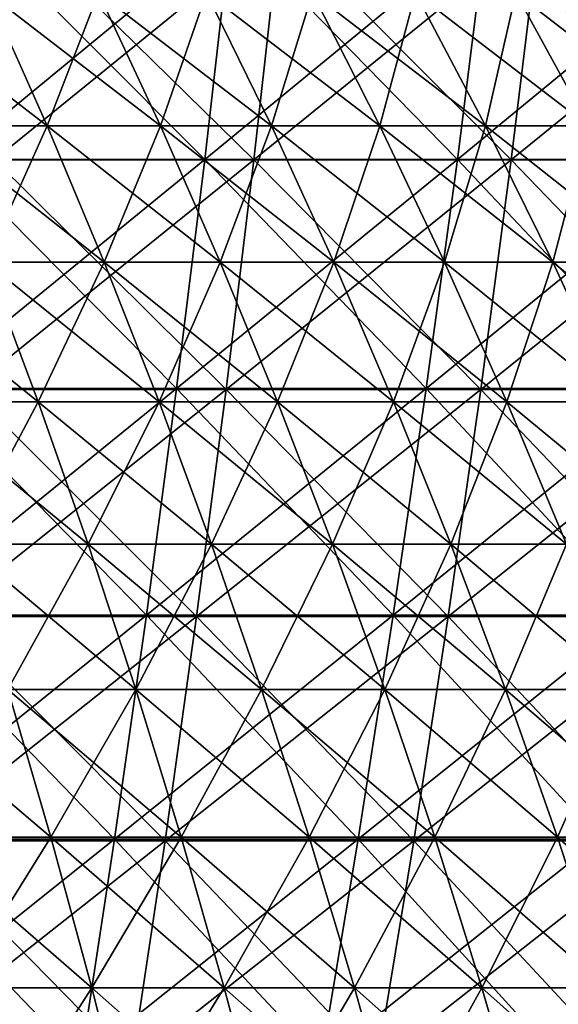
# Model space of a CAD drawing. Header units: millimetres. Extents: x -125 to 125, y -45 to 4025.
# Tile 658 of 755: x 32.27 to 39.4, y 3968.96 to 3982.01. Entities that reach past the tile are written whole.
import ezdxf

# ---------------------------------------------------------------- set-up
doc = ezdxf.new("R2010")
doc.units = ezdxf.units.MM
doc.header["$LTSCALE"] = 6.999206
for name, color, linetype in [('21', 7, 'CONTINUOUS'), ('22', 7, 'CONTINUOUS'), ('23', 7, 'CONTINUOUS'), ('24', 7, 'CONTINUOUS'), ('26', 7, 'CONTINUOUS'), ('27', 7, 'CONTINUOUS')]:
    doc.layers.add(name, color=color, linetype=linetype)

msp = doc.modelspace()

# ---------------------------------------------------------------- linework, layer by layer
at = {"layer": '21', "color": 7, "linetype": 'CONTINUOUS'}
for points in [[(31.931, 3980.155, 112.225), (35.371, 3980.155, 111.188), (32.241, 3983.228, 113.316), (31.931, 3980.155, 112.225)], [(32.241, 3983.228, 113.316), (35.371, 3980.155, 111.188), (35.716, 3983.228, 112.27), (32.241, 3983.228, 113.316)], [(35.371, 3980.155, 111.188), (38.779, 3980.155, 110.046), (35.716, 3983.228, 112.27), (35.371, 3980.155, 111.188)], [(35.716, 3983.228, 112.27), (38.779, 3980.155, 110.046), (39.156, 3983.228, 111.117), (35.716, 3983.228, 112.27)], [(38.779, 3980.155, 110.046), (42.149, 3980.155, 108.8), (39.156, 3983.228, 111.117), (38.779, 3980.155, 110.046)], [(39.156, 3983.228, 111.117), (42.149, 3980.155, 108.8), (42.559, 3983.228, 109.858), (39.156, 3983.228, 111.117)], [(31.598, 3977.112, 111.055), (35.003, 3977.112, 110.03), (31.931, 3980.155, 112.225), (31.598, 3977.112, 111.055)], [(31.931, 3980.155, 112.225), (35.003, 3977.112, 110.03), (35.371, 3980.155, 111.188), (31.931, 3980.155, 112.225)], [(35.003, 3977.112, 110.03), (38.375, 3977.112, 108.9), (35.371, 3980.155, 111.188), (35.003, 3977.112, 110.03)], [(35.371, 3980.155, 111.188), (38.375, 3977.112, 108.9), (38.779, 3980.155, 110.046), (35.371, 3980.155, 111.188)], [(38.375, 3977.112, 108.9), (41.71, 3977.112, 107.666), (38.779, 3980.155, 110.046), (38.375, 3977.112, 108.9)], [(38.779, 3980.155, 110.046), (41.71, 3977.112, 107.666), (42.149, 3980.155, 108.8), (38.779, 3980.155, 110.046)], [(31.244, 3974.102, 109.81), (34.61, 3974.102, 108.796), (31.598, 3977.112, 111.055), (31.244, 3974.102, 109.81)], [(31.598, 3977.112, 111.055), (34.61, 3974.102, 108.796), (35.003, 3977.112, 110.03), (31.598, 3977.112, 111.055)], [(34.61, 3974.102, 108.796), (37.944, 3974.102, 107.679), (35.003, 3977.112, 110.03), (34.61, 3974.102, 108.796)], [(35.003, 3977.112, 110.03), (37.944, 3974.102, 107.679), (38.375, 3977.112, 108.9), (35.003, 3977.112, 110.03)], [(37.944, 3974.102, 107.679), (41.242, 3974.102, 106.459), (38.375, 3977.112, 108.9), (37.944, 3974.102, 107.679)], [(38.375, 3977.112, 108.9), (41.242, 3974.102, 106.459), (41.71, 3977.112, 107.666), (38.375, 3977.112, 108.9)], [(30.868, 3971.128, 108.489), (34.194, 3971.128, 107.487), (31.244, 3974.102, 109.81), (30.868, 3971.128, 108.489)], [(31.244, 3974.102, 109.81), (34.194, 3971.128, 107.487), (34.61, 3974.102, 108.796), (31.244, 3974.102, 109.81)], [(34.194, 3971.128, 107.487), (37.488, 3971.128, 106.383), (34.61, 3974.102, 108.796), (34.194, 3971.128, 107.487)], [(34.61, 3974.102, 108.796), (37.488, 3971.128, 106.383), (37.944, 3974.102, 107.679), (34.61, 3974.102, 108.796)], [(37.488, 3971.128, 106.383), (40.746, 3971.128, 105.178), (37.944, 3974.102, 107.679), (37.488, 3971.128, 106.383)], [(37.944, 3974.102, 107.679), (40.746, 3971.128, 105.178), (41.242, 3974.102, 106.459), (37.944, 3974.102, 107.679)], [(30.471, 3968.19, 107.094), (33.754, 3968.19, 106.105), (30.868, 3971.128, 108.489), (30.471, 3968.19, 107.094)], [(30.868, 3971.128, 108.489), (33.754, 3968.19, 106.105), (34.194, 3971.128, 107.487), (30.868, 3971.128, 108.489)], [(33.754, 3968.19, 106.105), (37.006, 3968.19, 105.015), (34.194, 3971.128, 107.487), (33.754, 3968.19, 106.105)], [(34.194, 3971.128, 107.487), (37.006, 3968.19, 105.015), (37.488, 3971.128, 106.383), (34.194, 3971.128, 107.487)], [(37.006, 3968.19, 105.015), (40.222, 3968.19, 103.826), (37.488, 3971.128, 106.383), (37.006, 3968.19, 105.015)], [(37.488, 3971.128, 106.383), (40.222, 3968.19, 103.826), (40.746, 3971.128, 105.178), (37.488, 3971.128, 106.383)]]:
    msp.add_3dface(points, dxfattribs=at)
at = {"layer": '22', "color": 7, "linetype": 'CONTINUOUS'}
for points in [[(35.371, 3980.155, -111.188), (31.931, 3980.155, -112.225), (35.716, 3983.228, -112.27), (35.371, 3980.155, -111.188)], [(35.716, 3983.228, -112.27), (31.931, 3980.155, -112.225), (32.241, 3983.228, -113.316), (35.716, 3983.228, -112.27)], [(38.779, 3980.155, -110.046), (35.371, 3980.155, -111.188), (39.156, 3983.228, -111.117), (38.779, 3980.155, -110.046)], [(39.156, 3983.228, -111.117), (35.371, 3980.155, -111.188), (35.716, 3983.228, -112.27), (39.156, 3983.228, -111.117)], [(42.149, 3980.155, -108.8), (38.779, 3980.155, -110.046), (42.559, 3983.228, -109.858), (42.149, 3980.155, -108.8)], [(42.559, 3983.228, -109.858), (38.779, 3980.155, -110.046), (39.156, 3983.228, -111.117), (42.559, 3983.228, -109.858)], [(35.003, 3977.112, -110.03), (31.598, 3977.112, -111.055), (35.371, 3980.155, -111.188), (35.003, 3977.112, -110.03)], [(35.371, 3980.155, -111.188), (31.598, 3977.112, -111.055), (31.931, 3980.155, -112.225), (35.371, 3980.155, -111.188)], [(38.375, 3977.112, -108.9), (35.003, 3977.112, -110.03), (38.779, 3980.155, -110.046), (38.375, 3977.112, -108.9)], [(38.779, 3980.155, -110.046), (35.003, 3977.112, -110.03), (35.371, 3980.155, -111.188), (38.779, 3980.155, -110.046)], [(41.71, 3977.112, -107.666), (38.375, 3977.112, -108.9), (42.149, 3980.155, -108.8), (41.71, 3977.112, -107.666)], [(42.149, 3980.155, -108.8), (38.375, 3977.112, -108.9), (38.779, 3980.155, -110.046), (42.149, 3980.155, -108.8)], [(34.61, 3974.102, -108.796), (31.244, 3974.102, -109.81), (35.003, 3977.112, -110.03), (34.61, 3974.102, -108.796)], [(35.003, 3977.112, -110.03), (31.244, 3974.102, -109.81), (31.598, 3977.112, -111.055), (35.003, 3977.112, -110.03)], [(37.944, 3974.102, -107.679), (34.61, 3974.102, -108.796), (38.375, 3977.112, -108.9), (37.944, 3974.102, -107.679)], [(38.375, 3977.112, -108.9), (34.61, 3974.102, -108.796), (35.003, 3977.112, -110.03), (38.375, 3977.112, -108.9)], [(41.242, 3974.102, -106.459), (37.944, 3974.102, -107.679), (41.71, 3977.112, -107.666), (41.242, 3974.102, -106.459)], [(41.71, 3977.112, -107.666), (37.944, 3974.102, -107.679), (38.375, 3977.112, -108.9), (41.71, 3977.112, -107.666)], [(34.194, 3971.128, -107.487), (30.868, 3971.128, -108.489), (34.61, 3974.102, -108.796), (34.194, 3971.128, -107.487)], [(34.61, 3974.102, -108.796), (30.868, 3971.128, -108.489), (31.244, 3974.102, -109.81), (34.61, 3974.102, -108.796)], [(37.488, 3971.128, -106.383), (34.194, 3971.128, -107.487), (37.944, 3974.102, -107.679), (37.488, 3971.128, -106.383)], [(37.944, 3974.102, -107.679), (34.194, 3971.128, -107.487), (34.61, 3974.102, -108.796), (37.944, 3974.102, -107.679)], [(40.746, 3971.128, -105.178), (37.488, 3971.128, -106.383), (41.242, 3974.102, -106.459), (40.746, 3971.128, -105.178)], [(41.242, 3974.102, -106.459), (37.488, 3971.128, -106.383), (37.944, 3974.102, -107.679), (41.242, 3974.102, -106.459)], [(33.754, 3968.19, -106.105), (30.471, 3968.19, -107.094), (34.194, 3971.128, -107.487), (33.754, 3968.19, -106.105)], [(34.194, 3971.128, -107.487), (30.471, 3968.19, -107.094), (30.868, 3971.128, -108.489), (34.194, 3971.128, -107.487)], [(37.006, 3968.19, -105.015), (33.754, 3968.19, -106.105), (37.488, 3971.128, -106.383), (37.006, 3968.19, -105.015)], [(37.488, 3971.128, -106.383), (33.754, 3968.19, -106.105), (34.194, 3971.128, -107.487), (37.488, 3971.128, -106.383)], [(40.222, 3968.19, -103.826), (37.006, 3968.19, -105.015), (40.746, 3971.128, -105.178), (40.222, 3968.19, -103.826)], [(40.746, 3971.128, -105.178), (37.006, 3968.19, -105.015), (37.488, 3971.128, -106.383), (40.746, 3971.128, -105.178)]]:
    msp.add_3dface(points, dxfattribs=at)
at = {"layer": '23', "color": 7, "linetype": 'CONTINUOUS'}
for points in [[(31.344, 3980.158, -110.162), (34.721, 3980.158, -109.145), (31.66, 3983.227, -111.273), (31.344, 3980.158, -110.162)], [(31.66, 3983.227, -111.273), (34.721, 3980.158, -109.145), (35.071, 3983.227, -110.245), (31.66, 3983.227, -111.273)], [(34.721, 3980.158, -109.145), (38.066, 3980.158, -108.024), (35.071, 3983.227, -110.245), (34.721, 3980.158, -109.145)], [(35.071, 3983.227, -110.245), (38.066, 3980.158, -108.024), (38.45, 3983.227, -109.113), (35.071, 3983.227, -110.245)], [(38.066, 3980.158, -108.024), (41.375, 3980.158, -106.8), (38.45, 3983.227, -109.113), (38.066, 3980.158, -108.024)], [(38.45, 3983.227, -109.113), (41.375, 3980.158, -106.8), (41.792, 3983.227, -107.877), (38.45, 3983.227, -109.113)], [(31.006, 3977.121, -108.974), (34.347, 3977.121, -107.967), (31.344, 3980.158, -110.162), (31.006, 3977.121, -108.974)], [(31.344, 3980.158, -110.162), (34.347, 3977.121, -107.967), (34.721, 3980.158, -109.145), (31.344, 3980.158, -110.162)], [(34.347, 3977.121, -107.967), (37.655, 3977.121, -106.858), (34.721, 3980.158, -109.145), (34.347, 3977.121, -107.967)], [(34.721, 3980.158, -109.145), (37.655, 3977.121, -106.858), (38.066, 3980.158, -108.024), (34.721, 3980.158, -109.145)], [(37.655, 3977.121, -106.858), (40.928, 3977.121, -105.648), (38.066, 3980.158, -108.024), (37.655, 3977.121, -106.858)], [(38.066, 3980.158, -108.024), (40.928, 3977.121, -105.648), (41.375, 3980.158, -106.8), (38.066, 3980.158, -108.024)], [(30.645, 3974.118, -107.708), (33.948, 3974.118, -106.713), (31.006, 3977.121, -108.974), (30.645, 3974.118, -107.708)], [(31.006, 3977.121, -108.974), (33.948, 3974.118, -106.713), (34.347, 3977.121, -107.967), (31.006, 3977.121, -108.974)], [(33.948, 3974.118, -106.713), (37.218, 3974.118, -105.617), (34.347, 3977.121, -107.967), (33.948, 3974.118, -106.713)], [(34.347, 3977.121, -107.967), (37.218, 3974.118, -105.617), (37.655, 3977.121, -106.858), (34.347, 3977.121, -107.967)], [(37.218, 3974.118, -105.617), (40.453, 3974.118, -104.42), (37.655, 3977.121, -106.858), (37.218, 3974.118, -105.617)], [(37.655, 3977.121, -106.858), (40.453, 3974.118, -104.42), (40.928, 3977.121, -105.648), (37.655, 3977.121, -106.858)], [(30.263, 3971.152, -106.365), (33.525, 3971.152, -105.382), (30.645, 3974.118, -107.708), (30.263, 3971.152, -106.365)], [(30.645, 3974.118, -107.708), (33.525, 3971.152, -105.382), (33.948, 3974.118, -106.713), (30.645, 3974.118, -107.708)], [(33.525, 3971.152, -105.382), (36.754, 3971.152, -104.3), (33.948, 3974.118, -106.713), (33.525, 3971.152, -105.382)], [(33.948, 3974.118, -106.713), (36.754, 3971.152, -104.3), (37.218, 3974.118, -105.617), (33.948, 3974.118, -106.713)], [(36.754, 3971.152, -104.3), (39.948, 3971.152, -103.119), (37.218, 3974.118, -105.617), (36.754, 3971.152, -104.3)], [(37.218, 3974.118, -105.617), (39.948, 3971.152, -103.119), (40.453, 3974.118, -104.42), (37.218, 3974.118, -105.617)], [(29.86, 3968.223, -104.947), (33.078, 3968.223, -103.977), (30.263, 3971.152, -106.365), (29.86, 3968.223, -104.947)], [(30.263, 3971.152, -106.365), (33.078, 3968.223, -103.977), (33.525, 3971.152, -105.382), (30.263, 3971.152, -106.365)], [(33.078, 3968.223, -103.977), (36.264, 3968.223, -102.909), (33.525, 3971.152, -105.382), (33.078, 3968.223, -103.977)], [(33.525, 3971.152, -105.382), (36.264, 3968.223, -102.909), (36.754, 3971.152, -104.3), (33.525, 3971.152, -105.382)], [(36.264, 3968.223, -102.909), (39.416, 3968.223, -101.744), (36.754, 3971.152, -104.3), (36.264, 3968.223, -102.909)], [(36.754, 3971.152, -104.3), (39.416, 3968.223, -101.744), (39.948, 3971.152, -103.119), (36.754, 3971.152, -104.3)]]:
    msp.add_3dface(points, dxfattribs=at)
at = {"layer": '24', "color": 7, "linetype": 'CONTINUOUS'}
for points in [[(34.721, 3980.158, 109.145), (31.344, 3980.158, 110.162), (35.071, 3983.227, 110.245), (34.721, 3980.158, 109.145)], [(35.071, 3983.227, 110.245), (31.344, 3980.158, 110.162), (31.66, 3983.227, 111.273), (35.071, 3983.227, 110.245)], [(38.066, 3980.158, 108.024), (34.721, 3980.158, 109.145), (38.45, 3983.227, 109.113), (38.066, 3980.158, 108.024)], [(38.45, 3983.227, 109.113), (34.721, 3980.158, 109.145), (35.071, 3983.227, 110.245), (38.45, 3983.227, 109.113)], [(41.375, 3980.158, 106.8), (38.066, 3980.158, 108.024), (41.792, 3983.227, 107.877), (41.375, 3980.158, 106.8)], [(41.792, 3983.227, 107.877), (38.066, 3980.158, 108.024), (38.45, 3983.227, 109.113), (41.792, 3983.227, 107.877)], [(34.347, 3977.121, 107.967), (31.006, 3977.121, 108.974), (34.721, 3980.158, 109.145), (34.347, 3977.121, 107.967)], [(34.721, 3980.158, 109.145), (31.006, 3977.121, 108.974), (31.344, 3980.158, 110.162), (34.721, 3980.158, 109.145)], [(37.655, 3977.121, 106.858), (34.347, 3977.121, 107.967), (38.066, 3980.158, 108.024), (37.655, 3977.121, 106.858)], [(38.066, 3980.158, 108.024), (34.347, 3977.121, 107.967), (34.721, 3980.158, 109.145), (38.066, 3980.158, 108.024)], [(40.928, 3977.121, 105.648), (37.655, 3977.121, 106.858), (41.375, 3980.158, 106.8), (40.928, 3977.121, 105.648)], [(41.375, 3980.158, 106.8), (37.655, 3977.121, 106.858), (38.066, 3980.158, 108.024), (41.375, 3980.158, 106.8)], [(33.948, 3974.118, 106.713), (30.645, 3974.118, 107.708), (34.347, 3977.121, 107.967), (33.948, 3974.118, 106.713)], [(34.347, 3977.121, 107.967), (30.645, 3974.118, 107.708), (31.006, 3977.121, 108.974), (34.347, 3977.121, 107.967)], [(37.218, 3974.118, 105.617), (33.948, 3974.118, 106.713), (37.655, 3977.121, 106.858), (37.218, 3974.118, 105.617)], [(37.655, 3977.121, 106.858), (33.948, 3974.118, 106.713), (34.347, 3977.121, 107.967), (37.655, 3977.121, 106.858)], [(40.453, 3974.118, 104.42), (37.218, 3974.118, 105.617), (40.928, 3977.121, 105.648), (40.453, 3974.118, 104.42)], [(40.928, 3977.121, 105.648), (37.218, 3974.118, 105.617), (37.655, 3977.121, 106.858), (40.928, 3977.121, 105.648)], [(33.525, 3971.152, 105.382), (30.263, 3971.152, 106.365), (33.948, 3974.118, 106.713), (33.525, 3971.152, 105.382)], [(33.948, 3974.118, 106.713), (30.263, 3971.152, 106.365), (30.645, 3974.118, 107.708), (33.948, 3974.118, 106.713)], [(36.754, 3971.152, 104.3), (33.525, 3971.152, 105.382), (37.218, 3974.118, 105.617), (36.754, 3971.152, 104.3)], [(37.218, 3974.118, 105.617), (33.525, 3971.152, 105.382), (33.948, 3974.118, 106.713), (37.218, 3974.118, 105.617)], [(39.948, 3971.152, 103.119), (36.754, 3971.152, 104.3), (40.453, 3974.118, 104.42), (39.948, 3971.152, 103.119)], [(40.453, 3974.118, 104.42), (36.754, 3971.152, 104.3), (37.218, 3974.118, 105.617), (40.453, 3974.118, 104.42)], [(33.078, 3968.223, 103.977), (29.86, 3968.223, 104.947), (33.525, 3971.152, 105.382), (33.078, 3968.223, 103.977)], [(33.525, 3971.152, 105.382), (29.86, 3968.223, 104.947), (30.263, 3971.152, 106.365), (33.525, 3971.152, 105.382)], [(36.264, 3968.223, 102.909), (33.078, 3968.223, 103.977), (36.754, 3971.152, 104.3), (36.264, 3968.223, 102.909)], [(36.754, 3971.152, 104.3), (33.078, 3968.223, 103.977), (33.525, 3971.152, 105.382), (36.754, 3971.152, 104.3)], [(39.416, 3968.223, 101.744), (36.264, 3968.223, 102.909), (39.948, 3971.152, 103.119), (39.416, 3968.223, 101.744)], [(39.948, 3971.152, 103.119), (36.264, 3968.223, 102.909), (36.754, 3971.152, 104.3), (39.948, 3971.152, 103.119)]]:
    msp.add_3dface(points, dxfattribs=at)
at = {"layer": '26', "color": 7, "linetype": 'CONTINUOUS'}
for points in [[(31.101, 3980.602, 50.23), (32.633, 3980.602, 49.249), (30.352, 3982.367, 49.02), (31.101, 3980.602, 50.23)], [(30.352, 3982.367, 49.02), (32.633, 3980.602, 49.249), (31.847, 3982.367, 48.062), (30.352, 3982.367, 49.02)], [(32.633, 3980.602, 49.249), (34.134, 3980.602, 48.22), (31.847, 3982.367, 48.062), (32.633, 3980.602, 49.249)], [(31.847, 3982.367, 48.062), (34.134, 3980.602, 48.22), (33.312, 3982.367, 47.058), (31.847, 3982.367, 48.062)], [(34.134, 3980.602, 48.22), (35.603, 3980.602, 47.146), (33.312, 3982.367, 47.058), (34.134, 3980.602, 48.22)], [(33.312, 3982.367, 47.058), (35.603, 3980.602, 47.146), (34.745, 3982.367, 46.01), (33.312, 3982.367, 47.058)], [(35.603, 3980.602, 47.146), (37.038, 3980.602, 46.028), (34.745, 3982.367, 46.01), (35.603, 3980.602, 47.146)], [(34.745, 3982.367, 46.01), (37.038, 3980.602, 46.028), (36.146, 3982.367, 44.918), (34.745, 3982.367, 46.01)], [(37.038, 3980.602, 46.028), (38.438, 3980.602, 44.865), (36.146, 3982.367, 44.918), (37.038, 3980.602, 46.028)], [(36.146, 3982.367, 44.918), (38.438, 3980.602, 44.865), (37.512, 3982.367, 43.784), (36.146, 3982.367, 44.918)], [(38.438, 3980.602, 44.865), (39.801, 3980.602, 43.66), (37.512, 3982.367, 43.784), (38.438, 3980.602, 44.865)], [(37.512, 3982.367, 43.784), (39.801, 3980.602, 43.66), (38.842, 3982.367, 42.608), (37.512, 3982.367, 43.784)], [(39.801, 3980.602, 43.66), (41.127, 3980.602, 42.414), (38.842, 3982.367, 42.608), (39.801, 3980.602, 43.66)], [(38.842, 3982.367, 42.608), (41.127, 3980.602, 42.414), (40.136, 3982.367, 41.392), (38.842, 3982.367, 42.608)], [(31.822, 3978.795, 51.395), (33.39, 3978.795, 50.391), (31.101, 3980.602, 50.23), (31.822, 3978.795, 51.395)], [(31.101, 3980.602, 50.23), (33.39, 3978.795, 50.391), (32.633, 3980.602, 49.249), (31.101, 3980.602, 50.23)], [(33.39, 3978.795, 50.391), (34.926, 3978.795, 49.338), (32.633, 3980.602, 49.249), (33.39, 3978.795, 50.391)], [(32.633, 3980.602, 49.249), (34.926, 3978.795, 49.338), (34.134, 3980.602, 48.22), (32.633, 3980.602, 49.249)], [(34.926, 3978.795, 49.338), (36.429, 3978.795, 48.239), (34.134, 3980.602, 48.22), (34.926, 3978.795, 49.338)], [(34.134, 3980.602, 48.22), (36.429, 3978.795, 48.239), (35.603, 3980.602, 47.146), (34.134, 3980.602, 48.22)], [(36.429, 3978.795, 48.239), (37.897, 3978.795, 47.095), (35.603, 3980.602, 47.146), (36.429, 3978.795, 48.239)], [(35.603, 3980.602, 47.146), (37.897, 3978.795, 47.095), (37.038, 3980.602, 46.028), (35.603, 3980.602, 47.146)], [(37.897, 3978.795, 47.095), (39.329, 3978.795, 45.905), (37.038, 3980.602, 46.028), (37.897, 3978.795, 47.095)], [(37.038, 3980.602, 46.028), (39.329, 3978.795, 45.905), (38.438, 3980.602, 44.865), (37.038, 3980.602, 46.028)], [(39.329, 3978.795, 45.905), (40.724, 3978.795, 44.672), (38.438, 3980.602, 44.865), (39.329, 3978.795, 45.905)], [(38.438, 3980.602, 44.865), (40.724, 3978.795, 44.672), (39.801, 3980.602, 43.66), (38.438, 3980.602, 44.865)], [(30.882, 3976.947, 53.489), (32.514, 3976.947, 52.513), (30.225, 3978.795, 52.35), (30.882, 3976.947, 53.489)], [(30.225, 3978.795, 52.35), (32.514, 3976.947, 52.513), (31.822, 3978.795, 51.395), (30.225, 3978.795, 52.35)], [(32.514, 3976.947, 52.513), (34.116, 3976.947, 51.486), (31.822, 3978.795, 51.395), (32.514, 3976.947, 52.513)], [(31.822, 3978.795, 51.395), (34.116, 3976.947, 51.486), (33.39, 3978.795, 50.391), (31.822, 3978.795, 51.395)], [(34.116, 3976.947, 51.486), (35.685, 3976.947, 50.411), (33.39, 3978.795, 50.391), (34.116, 3976.947, 51.486)], [(33.39, 3978.795, 50.391), (35.685, 3976.947, 50.411), (34.926, 3978.795, 49.338), (33.39, 3978.795, 50.391)], [(35.685, 3976.947, 50.411), (37.221, 3976.947, 49.288), (34.926, 3978.795, 49.338), (35.685, 3976.947, 50.411)], [(34.926, 3978.795, 49.338), (37.221, 3976.947, 49.288), (36.429, 3978.795, 48.239), (34.926, 3978.795, 49.338)], [(37.221, 3976.947, 49.288), (38.721, 3976.947, 48.119), (36.429, 3978.795, 48.239), (37.221, 3976.947, 49.288)], [(36.429, 3978.795, 48.239), (38.721, 3976.947, 48.119), (37.897, 3978.795, 47.095), (36.429, 3978.795, 48.239)], [(38.721, 3976.947, 48.119), (40.185, 3976.947, 46.904), (37.897, 3978.795, 47.095), (38.721, 3976.947, 48.119)], [(37.897, 3978.795, 47.095), (40.185, 3976.947, 46.904), (39.329, 3978.795, 45.905), (37.897, 3978.795, 47.095)], [(40.185, 3976.947, 46.904), (41.61, 3976.947, 45.644), (39.329, 3978.795, 45.905), (40.185, 3976.947, 46.904)], [(39.329, 3978.795, 45.905), (41.61, 3976.947, 45.644), (40.724, 3978.795, 44.672), (39.329, 3978.795, 45.905)], [(31.511, 3975.06, 54.578), (33.177, 3975.06, 53.582), (30.882, 3976.947, 53.489), (31.511, 3975.06, 54.578)], [(30.882, 3976.947, 53.489), (33.177, 3975.06, 53.582), (32.514, 3976.947, 52.513), (30.882, 3976.947, 53.489)], [(33.177, 3975.06, 53.582), (34.811, 3975.06, 52.535), (32.514, 3976.947, 52.513), (33.177, 3975.06, 53.582)], [(32.514, 3976.947, 52.513), (34.811, 3975.06, 52.535), (34.116, 3976.947, 51.486), (32.514, 3976.947, 52.513)], [(34.811, 3975.06, 52.535), (36.412, 3975.06, 51.438), (34.116, 3976.947, 51.486), (34.811, 3975.06, 52.535)], [(34.116, 3976.947, 51.486), (36.412, 3975.06, 51.438), (35.685, 3976.947, 50.411), (34.116, 3976.947, 51.486)], [(36.412, 3975.06, 51.438), (37.979, 3975.06, 50.292), (35.685, 3976.947, 50.411), (36.412, 3975.06, 51.438)], [(35.685, 3976.947, 50.411), (37.979, 3975.06, 50.292), (37.221, 3976.947, 49.288), (35.685, 3976.947, 50.411)], [(37.979, 3975.06, 50.292), (39.51, 3975.06, 49.099), (37.221, 3976.947, 49.288), (37.979, 3975.06, 50.292)], [(37.221, 3976.947, 49.288), (39.51, 3975.06, 49.099), (38.721, 3976.947, 48.119), (37.221, 3976.947, 49.288)], [(39.51, 3975.06, 49.099), (41.003, 3975.06, 47.859), (38.721, 3976.947, 48.119), (39.51, 3975.06, 49.099)], [(38.721, 3976.947, 48.119), (41.003, 3975.06, 47.859), (40.185, 3976.947, 46.904), (38.721, 3976.947, 48.119)], [(32.111, 3973.136, 55.618), (33.809, 3973.136, 54.603), (31.511, 3975.06, 54.578), (32.111, 3973.136, 55.618)], [(31.511, 3975.06, 54.578), (33.809, 3973.136, 54.603), (33.177, 3975.06, 53.582), (31.511, 3975.06, 54.578)], [(33.809, 3973.136, 54.603), (35.474, 3973.136, 53.536), (33.177, 3975.06, 53.582), (33.809, 3973.136, 54.603)], [(33.177, 3975.06, 53.582), (35.474, 3973.136, 53.536), (34.811, 3975.06, 52.535), (33.177, 3975.06, 53.582)], [(35.474, 3973.136, 53.536), (37.106, 3973.136, 52.418), (34.811, 3975.06, 52.535), (35.474, 3973.136, 53.536)], [(34.811, 3975.06, 52.535), (37.106, 3973.136, 52.418), (36.412, 3975.06, 51.438), (34.811, 3975.06, 52.535)], [(37.106, 3973.136, 52.418), (38.703, 3973.136, 51.25), (36.412, 3975.06, 51.438), (37.106, 3973.136, 52.418)], [(36.412, 3975.06, 51.438), (38.703, 3973.136, 51.25), (37.979, 3975.06, 50.292), (36.412, 3975.06, 51.438)], [(38.703, 3973.136, 51.25), (40.262, 3973.136, 50.034), (37.979, 3975.06, 50.292), (38.703, 3973.136, 51.25)], [(37.979, 3975.06, 50.292), (40.262, 3973.136, 50.034), (39.51, 3975.06, 49.099), (37.979, 3975.06, 50.292)], [(30.923, 3971.177, 57.586), (32.682, 3971.177, 56.607), (30.383, 3973.136, 56.581), (30.923, 3971.177, 57.586)], [(30.383, 3973.136, 56.581), (32.682, 3971.177, 56.607), (32.111, 3973.136, 55.618), (30.383, 3973.136, 56.581)], [(32.682, 3971.177, 56.607), (34.41, 3971.177, 55.574), (32.111, 3973.136, 55.618), (32.682, 3971.177, 56.607)], [(32.111, 3973.136, 55.618), (34.41, 3971.177, 55.574), (33.809, 3973.136, 54.603), (32.111, 3973.136, 55.618)], [(34.41, 3971.177, 55.574), (36.105, 3971.177, 54.488), (33.809, 3973.136, 54.603), (34.41, 3971.177, 55.574)], [(33.809, 3973.136, 54.603), (36.105, 3971.177, 54.488), (35.474, 3973.136, 53.536), (33.809, 3973.136, 54.603)], [(36.105, 3971.177, 54.488), (37.766, 3971.177, 53.35), (35.474, 3973.136, 53.536), (36.105, 3971.177, 54.488)], [(35.474, 3973.136, 53.536), (37.766, 3971.177, 53.35), (37.106, 3973.136, 52.418), (35.474, 3973.136, 53.536)], [(37.766, 3971.177, 53.35), (39.391, 3971.177, 52.162), (37.106, 3973.136, 52.418), (37.766, 3971.177, 53.35)], [(37.106, 3973.136, 52.418), (39.391, 3971.177, 52.162), (38.703, 3973.136, 51.25), (37.106, 3973.136, 52.418)], [(39.391, 3971.177, 52.162), (40.978, 3971.177, 50.924), (38.703, 3973.136, 51.25), (39.391, 3971.177, 52.162)], [(38.703, 3973.136, 51.25), (40.978, 3971.177, 50.924), (40.262, 3973.136, 50.034), (38.703, 3973.136, 51.25)], [(31.435, 3969.184, 58.54), (33.223, 3969.184, 57.544), (30.923, 3971.177, 57.586), (31.435, 3969.184, 58.54)], [(30.923, 3971.177, 57.586), (33.223, 3969.184, 57.544), (32.682, 3971.177, 56.607), (30.923, 3971.177, 57.586)], [(33.223, 3969.184, 57.544), (34.979, 3969.184, 56.494), (32.682, 3971.177, 56.607), (33.223, 3969.184, 57.544)], [(32.682, 3971.177, 56.607), (34.979, 3969.184, 56.494), (34.41, 3971.177, 55.574), (32.682, 3971.177, 56.607)], [(34.979, 3969.184, 56.494), (36.702, 3969.184, 55.39), (34.41, 3971.177, 55.574), (34.979, 3969.184, 56.494)], [(34.41, 3971.177, 55.574), (36.702, 3969.184, 55.39), (36.105, 3971.177, 54.488), (34.41, 3971.177, 55.574)], [(36.702, 3969.184, 55.39), (38.391, 3969.184, 54.233), (36.105, 3971.177, 54.488), (36.702, 3969.184, 55.39)], [(36.105, 3971.177, 54.488), (38.391, 3969.184, 54.233), (37.766, 3971.177, 53.35), (36.105, 3971.177, 54.488)], [(38.391, 3969.184, 54.233), (40.043, 3969.184, 53.025), (37.766, 3971.177, 53.35), (38.391, 3969.184, 54.233)], [(37.766, 3971.177, 53.35), (40.043, 3969.184, 53.025), (39.391, 3971.177, 52.162), (37.766, 3971.177, 53.35)], [(40.043, 3969.184, 53.025), (41.657, 3969.184, 51.767), (39.391, 3971.177, 52.162), (40.043, 3969.184, 53.025)], [(39.391, 3971.177, 52.162), (41.657, 3969.184, 51.767), (40.978, 3971.177, 50.924), (39.391, 3971.177, 52.162)], [(31.918, 3967.159, 59.439), (33.734, 3967.159, 58.428), (31.435, 3969.184, 58.54), (31.918, 3967.159, 59.439)], [(31.435, 3969.184, 58.54), (33.734, 3967.159, 58.428), (33.223, 3969.184, 57.544), (31.435, 3969.184, 58.54)], [(33.734, 3967.159, 58.428), (35.517, 3967.159, 57.362), (33.223, 3969.184, 57.544), (33.734, 3967.159, 58.428)], [(33.223, 3969.184, 57.544), (35.517, 3967.159, 57.362), (34.979, 3969.184, 56.494), (33.223, 3969.184, 57.544)], [(35.517, 3967.159, 57.362), (37.267, 3967.159, 56.241), (34.979, 3969.184, 56.494), (35.517, 3967.159, 57.362)], [(34.979, 3969.184, 56.494), (37.267, 3967.159, 56.241), (36.702, 3969.184, 55.39), (34.979, 3969.184, 56.494)], [(37.267, 3967.159, 56.241), (38.981, 3967.159, 55.067), (36.702, 3969.184, 55.39), (37.267, 3967.159, 56.241)], [(36.702, 3969.184, 55.39), (38.981, 3967.159, 55.067), (38.391, 3969.184, 54.233), (36.702, 3969.184, 55.39)], [(38.981, 3967.159, 55.067), (40.658, 3967.159, 53.84), (38.391, 3969.184, 54.233), (38.981, 3967.159, 55.067)], [(38.391, 3969.184, 54.233), (40.658, 3967.159, 53.84), (40.043, 3969.184, 53.025), (38.391, 3969.184, 54.233)]]:
    msp.add_3dface(points, dxfattribs=at)
at = {"layer": '27', "color": 7, "linetype": 'CONTINUOUS'}
for points in [[(32.633, 3980.602, -49.249), (31.101, 3980.602, -50.23), (31.847, 3982.367, -48.062), (32.633, 3980.602, -49.249)], [(33.312, 3982.367, -47.058), (32.633, 3980.602, -49.249), (31.847, 3982.367, -48.062), (33.312, 3982.367, -47.058)], [(34.134, 3980.602, -48.22), (32.633, 3980.602, -49.249), (33.312, 3982.367, -47.058), (34.134, 3980.602, -48.22)], [(34.745, 3982.367, -46.01), (34.134, 3980.602, -48.22), (33.312, 3982.367, -47.058), (34.745, 3982.367, -46.01)], [(35.603, 3980.602, -47.146), (34.134, 3980.602, -48.22), (34.745, 3982.367, -46.01), (35.603, 3980.602, -47.146)], [(36.146, 3982.367, -44.918), (35.603, 3980.602, -47.146), (34.745, 3982.367, -46.01), (36.146, 3982.367, -44.918)], [(37.038, 3980.602, -46.028), (35.603, 3980.602, -47.146), (36.146, 3982.367, -44.918), (37.038, 3980.602, -46.028)], [(37.512, 3982.367, -43.784), (37.038, 3980.602, -46.028), (36.146, 3982.367, -44.918), (37.512, 3982.367, -43.784)], [(38.438, 3980.602, -44.865), (37.038, 3980.602, -46.028), (37.512, 3982.367, -43.784), (38.438, 3980.602, -44.865)], [(38.842, 3982.367, -42.608), (38.438, 3980.602, -44.865), (37.512, 3982.367, -43.784), (38.842, 3982.367, -42.608)], [(39.801, 3980.602, -43.66), (38.438, 3980.602, -44.865), (38.842, 3982.367, -42.608), (39.801, 3980.602, -43.66)], [(40.136, 3982.367, -41.392), (39.801, 3980.602, -43.66), (38.842, 3982.367, -42.608), (40.136, 3982.367, -41.392)], [(32.633, 3980.602, -49.249), (31.822, 3978.795, -51.395), (31.101, 3980.602, -50.23), (32.633, 3980.602, -49.249)], [(33.39, 3978.795, -50.391), (31.822, 3978.795, -51.395), (32.633, 3980.602, -49.249), (33.39, 3978.795, -50.391)], [(34.134, 3980.602, -48.22), (33.39, 3978.795, -50.391), (32.633, 3980.602, -49.249), (34.134, 3980.602, -48.22)], [(34.926, 3978.795, -49.338), (33.39, 3978.795, -50.391), (34.134, 3980.602, -48.22), (34.926, 3978.795, -49.338)], [(35.603, 3980.602, -47.146), (34.926, 3978.795, -49.338), (34.134, 3980.602, -48.22), (35.603, 3980.602, -47.146)], [(36.429, 3978.795, -48.239), (34.926, 3978.795, -49.338), (35.603, 3980.602, -47.146), (36.429, 3978.795, -48.239)], [(37.038, 3980.602, -46.028), (36.429, 3978.795, -48.239), (35.603, 3980.602, -47.146), (37.038, 3980.602, -46.028)], [(37.897, 3978.795, -47.095), (36.429, 3978.795, -48.239), (37.038, 3980.602, -46.028), (37.897, 3978.795, -47.095)], [(38.438, 3980.602, -44.865), (37.897, 3978.795, -47.095), (37.038, 3980.602, -46.028), (38.438, 3980.602, -44.865)], [(39.329, 3978.795, -45.905), (37.897, 3978.795, -47.095), (38.438, 3980.602, -44.865), (39.329, 3978.795, -45.905)], [(39.801, 3980.602, -43.66), (39.329, 3978.795, -45.905), (38.438, 3980.602, -44.865), (39.801, 3980.602, -43.66)], [(40.724, 3978.795, -44.672), (39.329, 3978.795, -45.905), (39.801, 3980.602, -43.66), (40.724, 3978.795, -44.672)], [(32.514, 3976.947, -52.513), (30.882, 3976.947, -53.489), (31.822, 3978.795, -51.395), (32.514, 3976.947, -52.513)], [(33.39, 3978.795, -50.391), (32.514, 3976.947, -52.513), (31.822, 3978.795, -51.395), (33.39, 3978.795, -50.391)], [(34.116, 3976.947, -51.486), (32.514, 3976.947, -52.513), (33.39, 3978.795, -50.391), (34.116, 3976.947, -51.486)], [(34.926, 3978.795, -49.338), (34.116, 3976.947, -51.486), (33.39, 3978.795, -50.391), (34.926, 3978.795, -49.338)], [(35.685, 3976.947, -50.411), (34.116, 3976.947, -51.486), (34.926, 3978.795, -49.338), (35.685, 3976.947, -50.411)], [(36.429, 3978.795, -48.239), (35.685, 3976.947, -50.411), (34.926, 3978.795, -49.338), (36.429, 3978.795, -48.239)], [(37.221, 3976.947, -49.288), (35.685, 3976.947, -50.411), (36.429, 3978.795, -48.239), (37.221, 3976.947, -49.288)], [(37.897, 3978.795, -47.095), (37.221, 3976.947, -49.288), (36.429, 3978.795, -48.239), (37.897, 3978.795, -47.095)], [(38.721, 3976.947, -48.119), (37.221, 3976.947, -49.288), (37.897, 3978.795, -47.095), (38.721, 3976.947, -48.119)], [(39.329, 3978.795, -45.905), (38.721, 3976.947, -48.119), (37.897, 3978.795, -47.095), (39.329, 3978.795, -45.905)], [(40.185, 3976.947, -46.904), (38.721, 3976.947, -48.119), (39.329, 3978.795, -45.905), (40.185, 3976.947, -46.904)], [(40.724, 3978.795, -44.672), (40.185, 3976.947, -46.904), (39.329, 3978.795, -45.905), (40.724, 3978.795, -44.672)], [(32.514, 3976.947, -52.513), (31.511, 3975.06, -54.578), (30.882, 3976.947, -53.489), (32.514, 3976.947, -52.513)], [(33.177, 3975.06, -53.582), (31.511, 3975.06, -54.578), (32.514, 3976.947, -52.513), (33.177, 3975.06, -53.582)], [(34.116, 3976.947, -51.486), (33.177, 3975.06, -53.582), (32.514, 3976.947, -52.513), (34.116, 3976.947, -51.486)], [(34.811, 3975.06, -52.535), (33.177, 3975.06, -53.582), (34.116, 3976.947, -51.486), (34.811, 3975.06, -52.535)], [(35.685, 3976.947, -50.411), (34.811, 3975.06, -52.535), (34.116, 3976.947, -51.486), (35.685, 3976.947, -50.411)], [(36.412, 3975.06, -51.438), (34.811, 3975.06, -52.535), (35.685, 3976.947, -50.411), (36.412, 3975.06, -51.438)], [(37.221, 3976.947, -49.288), (36.412, 3975.06, -51.438), (35.685, 3976.947, -50.411), (37.221, 3976.947, -49.288)], [(37.979, 3975.06, -50.292), (36.412, 3975.06, -51.438), (37.221, 3976.947, -49.288), (37.979, 3975.06, -50.292)], [(38.721, 3976.947, -48.119), (37.979, 3975.06, -50.292), (37.221, 3976.947, -49.288), (38.721, 3976.947, -48.119)], [(39.51, 3975.06, -49.099), (37.979, 3975.06, -50.292), (38.721, 3976.947, -48.119), (39.51, 3975.06, -49.099)], [(40.185, 3976.947, -46.904), (39.51, 3975.06, -49.099), (38.721, 3976.947, -48.119), (40.185, 3976.947, -46.904)], [(33.177, 3975.06, -53.582), (32.111, 3973.136, -55.618), (31.511, 3975.06, -54.578), (33.177, 3975.06, -53.582)], [(33.809, 3973.136, -54.603), (32.111, 3973.136, -55.618), (33.177, 3975.06, -53.582), (33.809, 3973.136, -54.603)], [(34.811, 3975.06, -52.535), (33.809, 3973.136, -54.603), (33.177, 3975.06, -53.582), (34.811, 3975.06, -52.535)], [(35.474, 3973.136, -53.536), (33.809, 3973.136, -54.603), (34.811, 3975.06, -52.535), (35.474, 3973.136, -53.536)], [(36.412, 3975.06, -51.438), (35.474, 3973.136, -53.536), (34.811, 3975.06, -52.535), (36.412, 3975.06, -51.438)], [(37.106, 3973.136, -52.418), (35.474, 3973.136, -53.536), (36.412, 3975.06, -51.438), (37.106, 3973.136, -52.418)], [(37.979, 3975.06, -50.292), (37.106, 3973.136, -52.418), (36.412, 3975.06, -51.438), (37.979, 3975.06, -50.292)], [(38.703, 3973.136, -51.25), (37.106, 3973.136, -52.418), (37.979, 3975.06, -50.292), (38.703, 3973.136, -51.25)], [(39.51, 3975.06, -49.099), (38.703, 3973.136, -51.25), (37.979, 3975.06, -50.292), (39.51, 3975.06, -49.099)], [(40.262, 3973.136, -50.034), (38.703, 3973.136, -51.25), (39.51, 3975.06, -49.099), (40.262, 3973.136, -50.034)], [(32.682, 3971.177, -56.607), (30.923, 3971.177, -57.586), (32.111, 3973.136, -55.618), (32.682, 3971.177, -56.607)], [(33.809, 3973.136, -54.603), (32.682, 3971.177, -56.607), (32.111, 3973.136, -55.618), (33.809, 3973.136, -54.603)], [(34.41, 3971.177, -55.574), (32.682, 3971.177, -56.607), (33.809, 3973.136, -54.603), (34.41, 3971.177, -55.574)], [(35.474, 3973.136, -53.536), (34.41, 3971.177, -55.574), (33.809, 3973.136, -54.603), (35.474, 3973.136, -53.536)], [(36.105, 3971.177, -54.488), (34.41, 3971.177, -55.574), (35.474, 3973.136, -53.536), (36.105, 3971.177, -54.488)], [(37.106, 3973.136, -52.418), (36.105, 3971.177, -54.488), (35.474, 3973.136, -53.536), (37.106, 3973.136, -52.418)], [(37.766, 3971.177, -53.35), (36.105, 3971.177, -54.488), (37.106, 3973.136, -52.418), (37.766, 3971.177, -53.35)], [(38.703, 3973.136, -51.25), (37.766, 3971.177, -53.35), (37.106, 3973.136, -52.418), (38.703, 3973.136, -51.25)], [(39.391, 3971.177, -52.162), (37.766, 3971.177, -53.35), (38.703, 3973.136, -51.25), (39.391, 3971.177, -52.162)], [(40.262, 3973.136, -50.034), (39.391, 3971.177, -52.162), (38.703, 3973.136, -51.25), (40.262, 3973.136, -50.034)], [(40.978, 3971.177, -50.924), (39.391, 3971.177, -52.162), (40.262, 3973.136, -50.034), (40.978, 3971.177, -50.924)], [(32.682, 3971.177, -56.607), (31.435, 3969.184, -58.54), (30.923, 3971.177, -57.586), (32.682, 3971.177, -56.607)], [(33.223, 3969.184, -57.544), (31.435, 3969.184, -58.54), (32.682, 3971.177, -56.607), (33.223, 3969.184, -57.544)], [(34.41, 3971.177, -55.574), (33.223, 3969.184, -57.544), (32.682, 3971.177, -56.607), (34.41, 3971.177, -55.574)], [(34.979, 3969.184, -56.494), (33.223, 3969.184, -57.544), (34.41, 3971.177, -55.574), (34.979, 3969.184, -56.494)], [(36.105, 3971.177, -54.488), (34.979, 3969.184, -56.494), (34.41, 3971.177, -55.574), (36.105, 3971.177, -54.488)], [(36.702, 3969.184, -55.39), (34.979, 3969.184, -56.494), (36.105, 3971.177, -54.488), (36.702, 3969.184, -55.39)], [(37.766, 3971.177, -53.35), (36.702, 3969.184, -55.39), (36.105, 3971.177, -54.488), (37.766, 3971.177, -53.35)], [(38.391, 3969.184, -54.233), (36.702, 3969.184, -55.39), (37.766, 3971.177, -53.35), (38.391, 3969.184, -54.233)], [(39.391, 3971.177, -52.162), (38.391, 3969.184, -54.233), (37.766, 3971.177, -53.35), (39.391, 3971.177, -52.162)], [(40.043, 3969.184, -53.025), (38.391, 3969.184, -54.233), (39.391, 3971.177, -52.162), (40.043, 3969.184, -53.025)], [(40.978, 3971.177, -50.924), (40.043, 3969.184, -53.025), (39.391, 3971.177, -52.162), (40.978, 3971.177, -50.924)], [(33.223, 3969.184, -57.544), (31.918, 3967.159, -59.439), (31.435, 3969.184, -58.54), (33.223, 3969.184, -57.544)], [(33.734, 3967.159, -58.428), (31.918, 3967.159, -59.439), (33.223, 3969.184, -57.544), (33.734, 3967.159, -58.428)], [(34.979, 3969.184, -56.494), (33.734, 3967.159, -58.428), (33.223, 3969.184, -57.544), (34.979, 3969.184, -56.494)], [(35.517, 3967.159, -57.362), (33.734, 3967.159, -58.428), (34.979, 3969.184, -56.494), (35.517, 3967.159, -57.362)], [(36.702, 3969.184, -55.39), (35.517, 3967.159, -57.362), (34.979, 3969.184, -56.494), (36.702, 3969.184, -55.39)], [(37.267, 3967.159, -56.241), (35.517, 3967.159, -57.362), (36.702, 3969.184, -55.39), (37.267, 3967.159, -56.241)], [(38.391, 3969.184, -54.233), (37.267, 3967.159, -56.241), (36.702, 3969.184, -55.39), (38.391, 3969.184, -54.233)], [(38.981, 3967.159, -55.067), (37.267, 3967.159, -56.241), (38.391, 3969.184, -54.233), (38.981, 3967.159, -55.067)], [(40.043, 3969.184, -53.025), (38.981, 3967.159, -55.067), (38.391, 3969.184, -54.233), (40.043, 3969.184, -53.025)], [(40.658, 3967.159, -53.84), (38.981, 3967.159, -55.067), (40.043, 3969.184, -53.025), (40.658, 3967.159, -53.84)]]:
    msp.add_3dface(points, dxfattribs=at)

doc.saveas('drawing.dxf')
